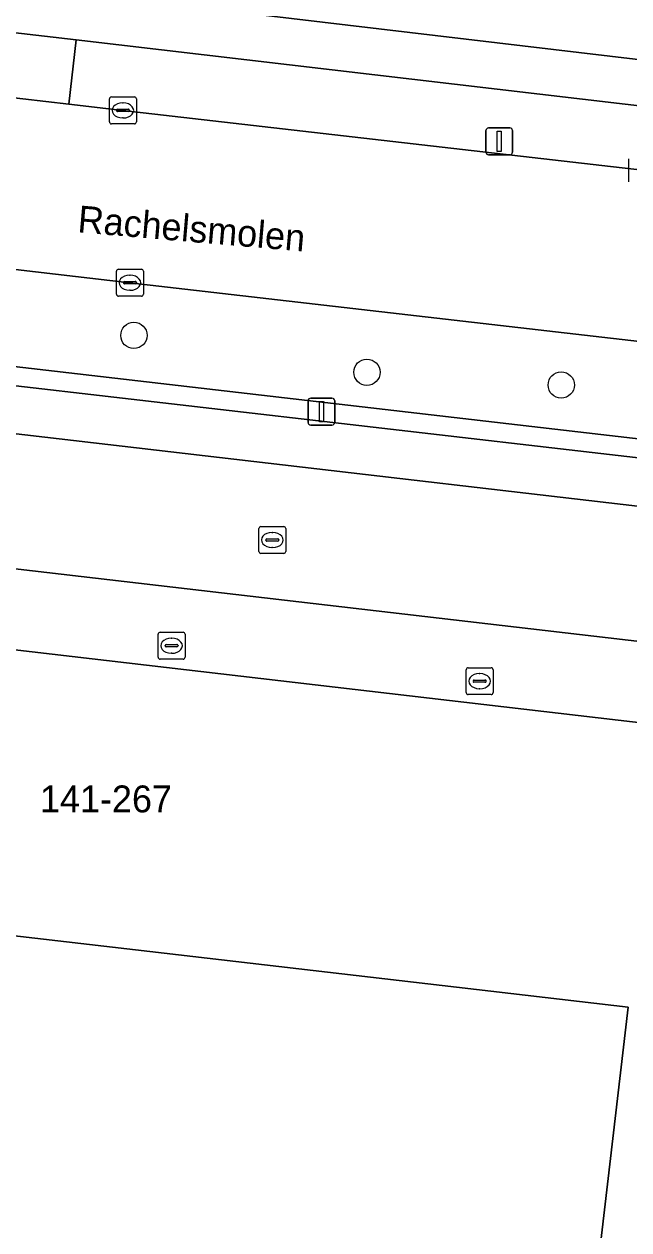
# Model space of a CAD drawing. Extents: x 161241 to 161758, y 384138 to 384885.
# Drawn here: x 161554.01 to 161576.49, y 384599.27 to 384644.12 of the extents above; entities that cross this region are included whole.
import ezdxf

# ---------------------------------------------------------------- set-up
doc = ezdxf.new("R2010")
doc.units = 0
for name, color, linetype in [('IMGEO_Berm_groen', 7, 'Continuous'), ('IMGEO_Boom', 7, 'Continuous'), ('IMGEO_Erf', 7, 'Continuous'), ('IMGEO_Groenvoorziening', 7, 'Continuous'), ('IMGEO_Hek', 7, 'Continuous'), ('IMGEO_Kolk', 7, 'Continuous'), ('IMGEO_Lichtmast', 7, 'Continuous'), ('IMGEO_Openbare_ruimte_label', 7, 'Continuous'), ('IMGEO_Pand', 7, 'Continuous'), ('IMGEO_Pand_nummerreeks', 7, 'Continuous'), ('IMGEO_Parkeervlak_open', 7, 'Continuous'), ('IMGEO_Rijbaan_lokaal_open', 7, 'Continuous'), ('IMGEO_Rioolput', 7, 'Continuous'), ('IMGEO_Voetpad_open', 7, 'Continuous')]:
    doc.layers.add(name, color=color, linetype=linetype)

msp = doc.modelspace()

# ---------------------------------------------------------------- linework, layer by layer
at = {"layer": 'IMGEO_Berm_groen'}
for points in [[(161557.939, 384634.502), (161537.615, 384636.867), (161536.877, 384636.946), (161539.715, 384630.511), (161541.624, 384632.18)], [(161579.486, 384631.977), (161578.288, 384632.155), (161557.939, 384634.502)], [(161543.037, 384632.619), (161592.142, 384626.926), (161592.061, 384626.232), (161595.271, 384625.86), (161595.45, 384627.971)]]:
    msp.add_lwpolyline(points, dxfattribs=at)
at = {"layer": 'IMGEO_Boom'}
for centre in [(161558.087, 384632.544), (161566.753, 384631.171), (161573.979, 384630.698)]:
    msp.add_circle(centre, 0.489, dxfattribs=at)
at = {"layer": 'IMGEO_Erf'}
for points in [[(161555.872, 384677.55), (161555.473, 384673.881), (161552.007, 384645.852), (161552.095, 384645.739), (161579.032, 384642.542), (161586.609, 384640.023), (161590.597, 384638.697), (161591.046, 384638.578), (161591.365, 384638.49)], [(161574.574, 384591.319), (161575.896, 384602.674), (161576.464, 384607.551), (161569.557, 384608.356), (161558.148, 384609.686), (161548.08, 384610.859), (161536.711, 384612.184), (161531.489, 384612.793), (161532.361, 384620.26), (161531.269, 384620.417)]]:
    msp.add_lwpolyline(points, dxfattribs=at)
at = {"layer": 'IMGEO_Groenvoorziening'}
for points in [[(161552.095, 384645.739), (161553.589, 384643.809), (161555.945, 384643.534), (161579.532, 384640.776)], [(161590.597, 384638.697), (161586.609, 384640.023), (161579.032, 384642.542), (161552.095, 384645.739)]]:
    msp.add_lwpolyline(points, dxfattribs=at)
at = {"layer": 'IMGEO_Hek'}
msp.add_lwpolyline([(161586.609, 384640.023), (161579.032, 384642.542), (161552.095, 384645.739)], dxfattribs=at)
at = {"layer": 'IMGEO_Kolk'}
for p, q in [((161557.177, 384640.486), (161557.177, 384641.338)), ((161557.252, 384641.412), (161558.104, 384641.412)), ((161558.178, 384641.338), (161558.178, 384640.486)), ((161557.436, 384640.906), (161557.436, 384640.918)), ((161557.874, 384640.869), (161557.476, 384640.869)), ((161557.479, 384640.955), (161557.877, 384640.955)), ((161557.665, 384641.192), (161557.69, 384641.192)), ((161557.92, 384640.918), (161557.92, 384640.906)), ((161558.104, 384640.412), (161557.252, 384640.412)), ((161557.688, 384640.632), (161557.663, 384640.632)), ((161576.494, 384638.259), (161576.494, 384639.111)), ((161557.438, 384634.076), (161557.438, 384634.928)), ((161557.513, 384635.002), (161558.365, 384635.002)), ((161557.926, 384634.782), (161557.951, 384634.782)), ((161558.439, 384634.928), (161558.439, 384634.076)), ((161557.697, 384634.496), (161557.697, 384634.508)), ((161558.135, 384634.459), (161557.737, 384634.459)), ((161557.74, 384634.545), (161558.138, 384634.545)), ((161557.949, 384634.222), (161557.924, 384634.222)), ((161558.181, 384634.508), (161558.181, 384634.496)), ((161558.365, 384634.002), (161557.513, 384634.002)), ((161562.735, 384624.508), (161562.735, 384625.36)), ((161562.81, 384625.434), (161563.662, 384625.434)), ((161563.223, 384625.214), (161563.248, 384625.214)), ((161563.736, 384625.36), (161563.736, 384624.508)), ((161562.994, 384624.928), (161562.994, 384624.94)), ((161563.432, 384624.891), (161563.034, 384624.891)), ((161563.037, 384624.977), (161563.435, 384624.977)), ((161563.478, 384624.94), (161563.478, 384624.928)), ((161563.662, 384624.434), (161562.81, 384624.434)), ((161563.246, 384624.654), (161563.221, 384624.654))]:
    msp.add_line(p, q, dxfattribs=at)
for points in [[(161557.177, 384640.486), (161557.177, 384641.338)], [(161557.252, 384641.412), (161558.104, 384641.412)], [(161558.178, 384641.338), (161558.178, 384640.486)], [(161558.104, 384640.412), (161557.252, 384640.412)], [(161576.494, 384638.259), (161576.494, 384639.111)], [(161557.438, 384634.076), (161557.438, 384634.928)], [(161557.513, 384635.002), (161558.365, 384635.002)], [(161558.439, 384634.928), (161558.439, 384634.076)], [(161558.365, 384634.002), (161557.513, 384634.002)], [(161562.735, 384624.508), (161562.735, 384625.36)], [(161562.81, 384625.434), (161563.662, 384625.434)], [(161563.736, 384625.36), (161563.736, 384624.508)], [(161563.662, 384624.434), (161562.81, 384624.434)]]:
    msp.add_lwpolyline(points, dxfattribs=at)
for centre, radius, start, end in [((161557.254, 384641.336), 0.0765, 91.552, 178.448), ((161557.254, 384641.336), 0.0765, 91.552, 178.448), ((161558.102, 384641.336), 0.0765, 1.552, 88.448), ((161558.102, 384641.336), 0.0765, 1.552, 88.448), ((161557.476, 384640.915), 0.0403, 85.8775, 175.7526), ((161557.473, 384640.905), 0.0366, 178.938, 274.7102), ((161557.877, 384640.912), 0.043, 264.8664, 352.4533), ((161557.881, 384640.917), 0.0386, 1.7309, 96.639), ((161557.254, 384640.488), 0.0765, 181.552, 268.448), ((161557.254, 384640.488), 0.0765, 181.552, 268.448), ((161558.102, 384640.488), 0.0765, 271.552, 358.448), ((161558.102, 384640.488), 0.0765, 271.552, 358.448), ((161557.515, 384634.926), 0.0765, 91.552, 178.448), ((161557.515, 384634.926), 0.0765, 91.552, 178.448), ((161558.363, 384634.926), 0.0765, 1.552, 88.448), ((161558.363, 384634.926), 0.0765, 1.552, 88.448), ((161557.737, 384634.505), 0.0403, 85.8775, 175.7526), ((161557.734, 384634.495), 0.0366, 178.938, 274.7102), ((161558.138, 384634.502), 0.043, 264.8664, 352.4533), ((161558.142, 384634.507), 0.0386, 1.7309, 96.639), ((161557.515, 384634.078), 0.0765, 181.552, 268.448), ((161557.515, 384634.078), 0.0765, 181.552, 268.448), ((161558.363, 384634.078), 0.0765, 271.552, 358.448), ((161558.363, 384634.078), 0.0765, 271.552, 358.448), ((161562.812, 384625.358), 0.0765, 91.552, 178.448), ((161562.812, 384625.358), 0.0765, 91.552, 178.448), ((161563.66, 384625.358), 0.0765, 1.552, 88.448), ((161563.66, 384625.358), 0.0765, 1.552, 88.448), ((161563.034, 384624.937), 0.0403, 85.8775, 175.7526), ((161563.031, 384624.927), 0.0366, 178.938, 274.7102), ((161563.435, 384624.934), 0.043, 264.8664, 352.4533), ((161563.439, 384624.939), 0.0386, 1.7309, 96.639), ((161562.812, 384624.51), 0.0765, 181.552, 268.448), ((161562.812, 384624.51), 0.0765, 181.552, 268.448), ((161563.66, 384624.51), 0.0765, 271.552, 358.448), ((161563.66, 384624.51), 0.0765, 271.552, 358.448)]:
    msp.add_arc(centre, radius, start, end, dxfattribs=at)
for centre, major_axis, ratio, start_param, end_param in [((161557.664, 384640.912), (-0.387, 0.002), 0.722429, 4.712389, 7.853982), ((161557.689, 384640.912), (-0.39, 0.002), 0.717154, 1.570796, 4.712389), ((161557.925, 384634.502), (-0.387, 0.002), 0.722429, 4.712389, 7.853982), ((161557.95, 384634.502), (-0.39, 0.002), 0.717154, 1.570796, 4.712389), ((161563.222, 384624.934), (-0.387, 0.002), 0.722429, 4.712389, 7.853982), ((161563.247, 384624.934), (-0.39, 0.002), 0.717154, 1.570796, 4.712389)]:
    msp.add_ellipse(centre, major_axis=major_axis, ratio=ratio, start_param=start_param, end_param=end_param, dxfattribs=at)
at = {"layer": 'IMGEO_Lichtmast'}
for p, q in [((161571.177, 384639.359), (161571.177, 384640.159)), ((161571.177, 384640.159), (161571.177, 384639.359)), ((161571.277, 384640.259), (161572.067, 384640.259)), ((161572.067, 384640.259), (161571.277, 384640.259)), ((161572.167, 384640.159), (161572.167, 384639.359)), ((161572.167, 384639.359), (161572.167, 384640.159)), ((161572.067, 384639.259), (161571.277, 384639.259)), ((161571.277, 384639.259), (161572.067, 384639.259)), ((161564.564, 384629.309), (161564.564, 384630.109)), ((161564.564, 384630.109), (161564.564, 384629.309)), ((161564.664, 384630.209), (161565.454, 384630.209)), ((161565.454, 384630.209), (161564.664, 384630.209)), ((161565.554, 384630.109), (161565.554, 384629.309)), ((161565.554, 384629.309), (161565.554, 384630.109)), ((161565.454, 384629.209), (161564.664, 384629.209)), ((161564.664, 384629.209), (161565.454, 384629.209))]:
    msp.add_line(p, q, dxfattribs=at)
for points in [[(161571.597, 384640.134), (161571.747, 384640.134), (161571.747, 384639.384), (161571.597, 384639.384), (161571.597, 384640.134)], [(161564.984, 384630.084), (161565.134, 384630.084), (161565.134, 384629.334), (161564.984, 384629.334), (161564.984, 384630.084)]]:
    msp.add_lwpolyline(points, dxfattribs=at)
for centre, start, end in [((161571.277, 384640.159), 90, 180), ((161571.277, 384640.159), 90, 180), ((161572.067, 384640.159), 0, 90), ((161572.067, 384640.159), 360, 90), ((161571.277, 384639.359), 180, 270), ((161571.277, 384639.359), 180, 270), ((161572.067, 384639.359), 270, 0), ((161572.067, 384639.359), 270, 0), ((161564.664, 384630.109), 90, 180), ((161564.664, 384630.109), 90, 180), ((161565.454, 384630.109), 0, 90), ((161565.454, 384630.109), 360, 90), ((161564.664, 384629.309), 180, 270), ((161564.664, 384629.309), 180, 270), ((161565.454, 384629.309), 270, 0), ((161565.454, 384629.309), 270, 0)]:
    msp.add_arc(centre, 0.1, start, end, dxfattribs=at)
at = {"layer": 'IMGEO_Pand'}
for points in [[(161593.356, 384589.105), (161594.676, 384600.46), (161595.297, 384605.807), (161593.788, 384605.961), (161594.171, 384609.514), (161593.021, 384609.652), (161587.383, 384610.329), (161587.557, 384612.114), (161584.234, 384612.501), (161584.308, 384613.02), (161580.947, 384613.391), (161580.893, 384612.901), (161577.564, 384613.316), (161577.7, 384614.463), (161578.119, 384617.994), (161532.715, 384623.292)], [(161548.08, 384610.859), (161558.148, 384609.686), (161569.557, 384608.356), (161576.464, 384607.551), (161575.896, 384602.674), (161574.574, 384591.319)]]:
    msp.add_lwpolyline(points, dxfattribs=at)
at = {"layer": 'IMGEO_Parkeervlak_open'}
for points in [[(161596.725, 384625.692), (161595.271, 384625.86), (161592.061, 384626.232), (161543.182, 384631.888)], [(161540.282, 384630.442), (161599.071, 384623.606)]]:
    msp.add_lwpolyline(points, dxfattribs=at)
at = {"layer": 'IMGEO_Rijbaan_lokaal_open'}
for points in [[(161580.196, 384638.305), (161576.995, 384638.685), (161557.678, 384640.912), (161555.67, 384641.145), (161538.549, 384643.129), (161538.37, 384643.15), (161536.578, 384643.359), (161535.856, 384637.056), (161536.877, 384636.946), (161537.615, 384636.867), (161557.939, 384634.502), (161578.288, 384632.155), (161579.486, 384631.977)], [(161601.653, 384623.311), (161599.071, 384623.606), (161540.282, 384630.442), (161539.715, 384630.511), (161537.509, 384630.792), (161535.036, 384631.221), (161534.497, 384626.098), (161579.881, 384620.805), (161592.599, 384619.322), (161594.66, 384619.082)]]:
    msp.add_lwpolyline(points, dxfattribs=at)
at = {"layer": 'IMGEO_Rioolput'}
for p, q in [((161558.987, 384620.574), (161558.987, 384621.426)), ((161559.062, 384621.5), (161559.914, 384621.5)), ((161559.475, 384621.28), (161559.5, 384621.28)), ((161559.988, 384621.426), (161559.988, 384620.574)), ((161559.246, 384620.994), (161559.246, 384621.006)), ((161559.684, 384620.957), (161559.286, 384620.957)), ((161559.289, 384621.043), (161559.687, 384621.043)), ((161559.498, 384620.72), (161559.473, 384620.72)), ((161559.73, 384621.006), (161559.73, 384620.994)), ((161559.914, 384620.5), (161559.062, 384620.5)), ((161570.444, 384619.256), (161570.444, 384620.108)), ((161570.519, 384620.182), (161571.371, 384620.182)), ((161570.932, 384619.962), (161570.957, 384619.962)), ((161571.445, 384620.108), (161571.445, 384619.256)), ((161570.703, 384619.676), (161570.703, 384619.688)), ((161571.141, 384619.639), (161570.743, 384619.639)), ((161570.746, 384619.725), (161571.144, 384619.725)), ((161570.955, 384619.402), (161570.93, 384619.402)), ((161571.187, 384619.688), (161571.187, 384619.676)), ((161571.371, 384619.182), (161570.519, 384619.182))]:
    msp.add_line(p, q, dxfattribs=at)
for points in [[(161558.987, 384620.574), (161558.987, 384621.426)], [(161559.062, 384621.5), (161559.914, 384621.5)], [(161559.988, 384621.426), (161559.988, 384620.574)], [(161559.914, 384620.5), (161559.062, 384620.5)], [(161570.444, 384619.256), (161570.444, 384620.108)], [(161570.519, 384620.182), (161571.371, 384620.182)], [(161571.445, 384620.108), (161571.445, 384619.256)], [(161571.371, 384619.182), (161570.519, 384619.182)]]:
    msp.add_lwpolyline(points, dxfattribs=at)
for centre, radius, start, end in [((161559.064, 384621.424), 0.0765, 91.552, 178.448), ((161559.064, 384621.424), 0.0765, 91.552, 178.448), ((161559.912, 384621.424), 0.0765, 1.552, 88.448), ((161559.912, 384621.424), 0.0765, 1.552, 88.448), ((161559.286, 384621.003), 0.0403, 85.8775, 175.7526), ((161559.283, 384620.993), 0.0366, 178.938, 274.7102), ((161559.687, 384621), 0.043, 264.8664, 352.4533), ((161559.691, 384621.005), 0.0386, 1.7309, 96.639), ((161559.064, 384620.576), 0.0765, 181.552, 268.448), ((161559.064, 384620.576), 0.0765, 181.552, 268.448), ((161559.912, 384620.576), 0.0765, 271.552, 358.448), ((161559.912, 384620.576), 0.0765, 271.552, 358.448), ((161570.521, 384620.106), 0.0765, 91.552, 178.448), ((161570.521, 384620.106), 0.0765, 91.552, 178.448), ((161571.369, 384620.106), 0.0765, 1.552, 88.448), ((161571.369, 384620.106), 0.0765, 1.552, 88.448), ((161570.743, 384619.685), 0.0403, 85.8775, 175.7526), ((161570.74, 384619.675), 0.0366, 178.938, 274.7102), ((161571.144, 384619.682), 0.043, 264.8664, 352.4533), ((161571.148, 384619.687), 0.0386, 1.7309, 96.639), ((161570.521, 384619.258), 0.0765, 181.552, 268.448), ((161570.521, 384619.258), 0.0765, 181.552, 268.448), ((161571.369, 384619.258), 0.0765, 271.552, 358.448), ((161571.369, 384619.258), 0.0765, 271.552, 358.448)]:
    msp.add_arc(centre, radius, start, end, dxfattribs=at)
for centre, major_axis, ratio, start_param, end_param in [((161559.474, 384621), (-0.387, 0.002), 0.722429, 4.712389, 7.853982), ((161559.499, 384621), (-0.39, 0.002), 0.717154, 1.570796, 4.712389), ((161570.931, 384619.682), (-0.387, 0.002), 0.722429, 4.712389, 7.853982), ((161570.956, 384619.682), (-0.39, 0.002), 0.717154, 1.570796, 4.712389)]:
    msp.add_ellipse(centre, major_axis=major_axis, ratio=ratio, start_param=start_param, end_param=end_param, dxfattribs=at)
at = {"layer": 'IMGEO_Voetpad_open'}
msp.add_lwpolyline([(161552.095, 384645.739), (161552.007, 384645.852), (161546.854, 384646.442), (161546.784, 384646.45), (161541.544, 384647.05), (161540.084, 384645.874), (161539.508, 384645.455), (161538.83, 384645.535), (161538.549, 384643.129), (161555.67, 384641.145), (161555.945, 384643.534), (161553.589, 384643.809)], close=True, dxfattribs=at)
for points in [[(161555.945, 384643.534), (161555.67, 384641.145), (161557.678, 384640.912), (161576.995, 384638.685), (161580.196, 384638.305)], [(161579.532, 384640.776), (161555.945, 384643.534)], [(161543.182, 384631.888), (161592.061, 384626.232), (161592.142, 384626.926), (161543.037, 384632.619)], [(161594.66, 384619.082), (161592.599, 384619.322), (161592.373, 384617.118), (161592.084, 384614.309), (161586.041, 384614.931), (161579.291, 384615.732), (161579.543, 384617.906), (161579.701, 384619.265), (161579.881, 384620.805), (161534.497, 384626.098), (161529.178, 384626.708)], [(161528.97, 384623.728), (161532.715, 384623.292), (161578.119, 384617.994), (161577.7, 384614.463), (161592.138, 384612.785), (161593.219, 384611.499), (161593.021, 384609.652), (161594.171, 384609.514), (161593.788, 384605.961), (161595.297, 384605.807), (161594.676, 384600.46), (161593.356, 384589.105)]]:
    msp.add_lwpolyline(points, dxfattribs=at)

# ---------------------------------------------------------------- texts
at = {"layer": 'IMGEO_Openbare_ruimte_label'}
msp.add_text('Rachelsmolen', height=1, rotation=355.1221, dxfattribs=at).set_placement((161555.97, 384636.382))
at = {"layer": 'IMGEO_Pand_nummerreeks'}
msp.add_text('141-267', height=1, dxfattribs=at).set_placement((161554.595, 384614.802))

doc.saveas('drawing.dxf')
